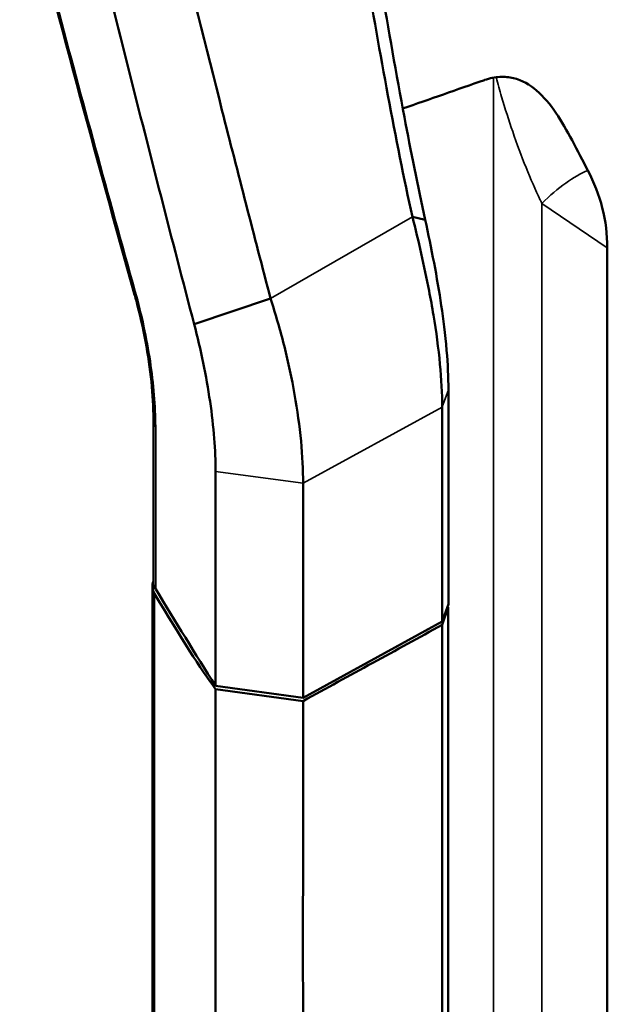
# Model space of a CAD drawing. Header units: millimetres. Extents: x 0 to 6049, y -120 to 1682.
# Tile 290 of 656: x 1852 to 1896, y 860 to 933. Entities that reach past the tile are written whole.
import ezdxf

# ---------------------------------------------------------------- set-up
doc = ezdxf.new("R2010")
doc.units = ezdxf.units.MM
doc.header["$LTSCALE"] = 2
doc.layers.add('Sichtbar (ISO)', color=7, linetype='Continuous', lineweight=50)
doc.layers.add('Sichtbar schmal (ISO)', color=7, linetype='Continuous', lineweight=35)

msp = doc.modelspace()

# ---------------------------------------------------------------- linework, layer by layer
at = {"layer": 'Sichtbar (ISO)'}
for p, q in [((1881.015, 918.674), (1881.964, 918.45)), ((1895.514, 916.371), (1895.514, 831.598)), ((1860.351, 912.879), (1860.351, 912.879)), ((1870.466, 912.586), (1864.779, 910.692)), ((1883.228, 888.557), (1883.228, 904.521)), ((1861.746, 891.536), (1861.746, 903.643)), ((1879.652, 902.562), (1879.652, 902.562)), ((1866.375, 899.735), (1866.375, 883.772)), ((1874.926, 899.973), (1874.926, 899.972)), ((1874.281, 899.619), (1874.281, 899.62)), ((1872.885, 898.854), (1872.885, 882.89)), ((1861.676, 774.097), (1861.676, 891.182)), ((1883.228, 888.557), (1883.69, 889.85)), ((1883.233, 888.315), (1883.678, 889.629)), ((1872.885, 882.89), (1883.228, 888.557)), ((1866.365, 883.522), (1872.885, 882.646)), ((1866.375, 883.772), (1872.885, 882.89))]:
    msp.add_line(p, q, dxfattribs=at)
for centre, major_axis, ratio, start_param, end_param in [((37694.433, 20853.604), (-51352.639, -23305.353), 0.086033, 0.760727, 0.760892), ((1885.904, 917.203), (3.342, -10.285), 0.876005, 1.215626, 1.772232), ((1864.746, 903.647), (-3, 0), 0.57735, 6.283087, 6.283185), ((1864.676, 891.182), (-3, 0), 0.57735, 6.065527, 6.614195), ((1864.746, 891.536), (-3, 0), 0.57735, 0, 0.336687), ((2734.508, 1067.298), (-924.5, 0), 0.57735, 0.336687, 0.350999)]:
    msp.add_ellipse(centre, major_axis=major_axis, ratio=ratio, start_param=start_param, end_param=end_param, dxfattribs=at)
for points, knots in [([(1875.496, 949.771), (1876.331, 944.392), (1876.815, 941.387), (1878.59, 930.82), (1879.749, 924.39), (1881.014, 918.674)], [0.000055, 0.000055, 0.000055, 0.000055, 1.680272, 1.680272, 4.251033, 4.251033, 4.251033, 4.251033]), ([(1881.964, 918.45), (1881.418, 920.935), (1880.886, 923.611), (1879.816, 929.281), (1879.234, 932.598), (1878.317, 938.029), (1877.96, 940.2), (1877.233, 944.715), (1876.84, 947.213), (1876.495, 949.442)], [0.000296, 0.000296, 0.000296, 0.000296, 0.776791, 0.776791, 1.779439, 1.779439, 2.437638, 2.437638, 3.146681, 3.146681, 3.146681, 3.146681]), ([(1855.244, 948.632), (1856.761, 942.313), (1858.313, 935.997), (1861.491, 923.35), (1863.118, 917.018), (1864.779, 910.692)], [-3.979043, -3.979043, -3.979043, -3.979043, -1.993523, -1.993523, -0.000094, -0.000094, -0.000094, -0.000094]), ([(1870.466, 912.586), (1869.242, 917.261), (1868.036, 921.939), (1865.662, 931.301), (1864.494, 935.984), (1863.344, 940.67)], [0.000092, 0.000092, 0.000092, 0.000092, 1.47252, 1.47252, 2.944908, 2.944908, 2.944908, 2.944908]), ([(1886.385, 928.853), (1886.775, 928.989), (1887.152, 929.064), (1887.869, 929.104), (1888.205, 929.071), (1889.178, 928.838), (1889.751, 928.5), (1891.309, 927.163), (1892.147, 925.778), (1893.309, 923.598), (1893.69, 922.828), (1894.064, 922.129)], [-1.720262, -1.720262, -1.720262, -1.720262, -1.556069, -1.556069, -1.394923, -1.394923, -1.064412, -1.064412, -0.377392, -0.377392, -0.000054, -0.000054, -0.000054, -0.000054]), ([(1883.231, 904.523), (1883.233, 905.532), (1883.172, 906.596), (1882.953, 908.893), (1882.79, 910.12), (1882.482, 911.962), (1882.372, 912.564), (1881.896, 915.02), (1881.478, 916.866), (1881.014, 918.674)], [0.00031, 0.00031, 0.00031, 0.00031, 0.370668, 0.370668, 0.760266, 0.760266, 0.947877, 0.947877, 1.520491, 1.520491, 1.520491, 1.520491]), ([(1883.69, 905.812), (1883.692, 906.725), (1883.644, 907.717), (1883.456, 909.95), (1883.313, 911.066), (1883.009, 913.11), (1882.825, 914.177), (1882.419, 916.321), (1882.197, 917.398), (1881.964, 918.45)], [-1.223546, -1.223546, -1.223546, -1.223546, -0.964528, -0.964528, -0.654951, -0.654951, -0.329459, -0.329459, -0.000274, -0.000274, -0.000274, -0.000274]), ([(1861.746, 903.647), (1861.746, 904.476), (1861.696, 905.423), (1861.496, 907.373), (1861.346, 908.397), (1860.968, 910.422), (1860.735, 911.445), (1860.435, 912.568), (1860.392, 912.724), (1860.349, 912.878)], [0, 0, 0, 0, 0.3191879, 0.3191879, 0.6285132, 0.6285132, 0.9378081, 0.9378081, 0.9880549, 0.9880549, 0.9880549, 0.9880549]), ([(1872.884, 898.854), (1872.883, 899.84), (1872.832, 900.891), (1872.621, 903.11), (1872.459, 904.274), (1872.041, 906.637), (1871.786, 907.829), (1871.186, 910.22), (1870.841, 911.415), (1870.466, 912.586)], [-1.475985, -1.475985, -1.475985, -1.475985, -1.112884, -1.112884, -0.740642, -0.740642, -0.372636, -0.372636, -0.000141, -0.000141, -0.000141, -0.000141]), ([(1866.376, 899.735), (1866.376, 900.504), (1866.34, 901.33), (1866.202, 903.075), (1866.097, 903.996), (1865.822, 905.88), (1865.651, 906.841), (1865.255, 908.772), (1865.028, 909.744), (1864.779, 910.692)], [0.000072, 0.000072, 0.000072, 0.000072, 0.282788, 0.282788, 0.573559, 0.573559, 0.86552, 0.86552, 1.163385, 1.163385, 1.163385, 1.163385]), ([(1883.69, 889.85), (1883.69, 892.51), (1883.69, 895.171), (1883.69, 900.489), (1883.69, 903.146), (1883.69, 905.802)], [-1.955352, -1.955352, -1.955352, -1.955352, -0.977777, -0.977777, -0.001381, -0.001381, -0.001381, -0.001381]), ([(1883.685, 854.303), (1883.672, 859.679), (1883.678, 865.031), (1883.678, 871.936), (1883.678, 873.318), (1883.678, 879.04), (1883.678, 881.594), (1883.678, 889.629)], [-9.416257, -9.416257, -9.416257, -9.416257, -4.399054, -4.399054, -2.952311, -2.952311, -0.000001, -0.000001, -0.000001, -0.000001]), ([(1872.885, 882.646), (1874.61, 883.59), (1876.334, 884.535), (1879.783, 886.425), (1881.508, 887.37), (1883.233, 888.315)], [0.000001, 0.000001, 0.000001, 0.000001, 0.713284, 0.713284, 1.426568, 1.426568, 1.426568, 1.426568]), ([(1883.241, 853.026), (1883.248, 854.399), (1883.231, 855.26), (1883.229, 861.274), (1883.233, 862.798), (1883.235, 867.285), (1883.236, 868.715), (1883.236, 875.876), (1883.233, 882.309), (1883.233, 888.315)], [0.000138, 0.000138, 0.000138, 0.000138, 0.49242, 0.49242, 0.709836, 0.709836, 0.812085, 0.812085, 1.22985, 1.22985, 1.22985, 1.22985]), ([(1866.64, 844.106), (1866.446, 845.809), (1866.351, 847.688), (1866.346, 853.975), (1866.365, 855.162), (1866.37, 860.64), (1866.37, 863.826), (1866.371, 868.598), (1866.369, 873.191), (1866.367, 877.065), (1866.365, 880.294), (1866.365, 883.522)], [0.000001, 0.000001, 0.000001, 0.000001, 0.549512, 0.549512, 0.823393, 0.823393, 0.917839, 0.917839, 2.197395, 2.197395, 8.595006, 8.595006, 8.595006, 8.595006]), ([(1872.885, 882.646), (1872.884, 876.062), (1872.872, 868.127), (1872.877, 858.881), (1872.887, 856.713), (1872.894, 853.511), (1872.894, 852.363), (1872.888, 850.088), (1872.885, 849.749), (1872.89, 848.327), (1872.898, 847.731), (1872.895, 847.177)], [0.000002, 0.000002, 0.000002, 0.000002, 2.419057, 2.419057, 4.200578, 4.200578, 5.708399, 5.708399, 6.848199, 6.848199, 8.195319, 8.195319, 8.195319, 8.195319])]:
    msp.add_open_spline(points, degree=3, knots=knots, dxfattribs=at)
for points in [[(1860.349, 912.878), (1857.422, 923.321), (1854.611, 933.776), (1851.92, 944.241)], [(1861.838, 890.619), (1863.836, 887.264), (1865.27, 885.046), (1866.365, 883.522)], [(1883.632, 889.688), (1883.647, 889.668), (1883.663, 889.649), (1883.678, 889.629)]]:
    msp.add_open_spline(points, degree=3, dxfattribs=at)
at = {"layer": 'Sichtbar schmal (ISO)'}
for p, q in [((1887.045, 840.337), (1887.045, 929.028)), ((1890.646, 919.671), (1890.646, 835.354)), ((1890.647, 919.671), (1895.514, 916.371)), ((1870.466, 912.586), (1881.013, 918.674)), ((1883.69, 905.812), (1883.234, 904.535)), ((1883.229, 904.521), (1872.884, 898.854)), ((1861.915, 890.964), (1861.915, 903.075)), ((1872.883, 898.854), (1866.376, 899.735)), ((1872.884, 898.854), (1872.884, 898.854)), ((1861.838, 773.534), (1861.838, 890.619))]:
    msp.add_line(p, q, dxfattribs=at)
for centre, major_axis, ratio, start_param, end_param in [((1890.778, 913.898), (-5.612, -8.277), 0.379443, 3.665997, 4.222602), ((1864.746, 903.647), (-3, 0), 0.57735, 0, 0.33668)]:
    msp.add_ellipse(centre, major_axis=major_axis, ratio=ratio, start_param=start_param, end_param=end_param, dxfattribs=at)
for points, knots in [([(1860.401, 913.124), (1859.401, 916.685), (1858.416, 920.244), (1857.445, 923.8), (1856.475, 927.356), (1855.519, 930.91), (1854.578, 934.46), (1853.637, 938.011), (1852.711, 941.558), (1851.799, 945.103)], [0, 0, 0, 0, 0.333333, 0.333333, 0.333333, 0.666667, 0.666667, 0.666667, 1, 1, 1, 1]), ([(1887.243, 929.059), (1887.374, 928.57), (1887.512, 928.084), (1887.654, 927.602), (1887.912, 926.724), (1888.188, 925.858), (1888.478, 925.012), (1888.792, 924.096), (1889.123, 923.203), (1889.469, 922.34), (1889.807, 921.495), (1890.159, 920.679), (1890.527, 919.917), (1890.567, 919.835), (1890.607, 919.753), (1890.647, 919.671)], [0.0688223, 0.0688223, 0.0688223, 0.0688223, 0.2033071, 0.2033071, 0.2033071, 0.4479815, 0.4479815, 0.4479815, 0.7127035, 0.7127035, 0.7127035, 0.9719954, 0.9719954, 0.9719954, 1, 1, 1, 1])]:
    msp.add_open_spline(points, degree=3, knots=knots, dxfattribs=at)
for points in [[(1860.351, 912.879), (1860.33, 912.953), (1860.348, 913.037), (1860.401, 913.124)], [(1861.915, 903.075), (1861.915, 903.831), (1861.846, 905.399), (1861.548, 907.928), (1861.072, 910.524), (1860.644, 912.257), (1860.401, 913.124)]]:
    msp.add_open_spline(points, degree=3, dxfattribs=at)

doc.saveas('drawing.dxf')
